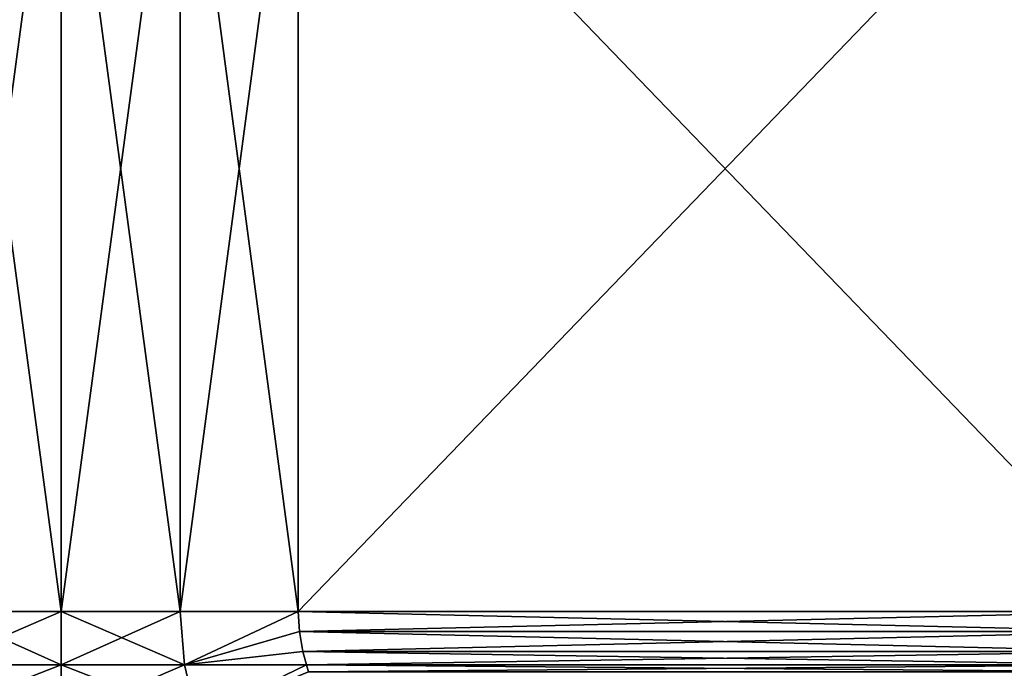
# Model space of a CAD drawing. Header units: metres. Extents: x -109 to 109, y -78 to 121.
# Tile 273 of 656: x -76.97 to -65.85, y 73.28 to 80.6. Entities that reach past the tile are written whole.
import ezdxf

# ---------------------------------------------------------------- set-up
doc = ezdxf.new("R2010")
doc.units = ezdxf.units.M
doc.layers.add('solid_508554_SW0001', color=7, linetype='CONTINUOUS')

msp = doc.modelspace()

# ---------------------------------------------------------------- linework, layer by layer
at = {"layer": 'solid_508554_SW0001'}
for points in [[(-76.5, 73.925629, -16), (-76.5, 83.925629, -16), (-77.843834, 83.925629, -16.056534)], [(-76.5, 73.925629, -16), (-77.843834, 83.925629, -16.056534), (-77.843834, 73.925629, -16.056534)], [(-77.843834, 73.925629, -47.943466), (-77.843834, 83.925629, -47.943466), (-76.5, 83.925629, -48)], [(-77.843834, 73.925629, -47.943466), (-76.5, 83.925629, -48), (-76.5, 73.925629, -48)], [(-75.156166, 73.925629, -16.056534), (-76.5, 83.925629, -16), (-76.5, 73.925629, -16)], [(-75.156166, 73.925629, -16.056534), (-75.156166, 83.925629, -16.056534), (-76.5, 83.925629, -16)], [(-75.156166, 83.925629, -47.943466), (-76.5, 73.925629, -48), (-76.5, 83.925629, -48)], [(-75.156166, 73.925629, -47.943466), (-76.5, 73.925629, -48), (-75.156166, 83.925629, -47.943466)], [(-73.821823, 73.925629, -16.225737), (-73.821823, 83.925629, -16.225737), (-75.156166, 83.925629, -16.056534)], [(-73.821823, 73.925629, -16.225737), (-75.156166, 83.925629, -16.056534), (-75.156166, 73.925629, -16.056534)], [(-75.156166, 73.925629, -47.943466), (-75.156166, 83.925629, -47.943466), (-73.821823, 83.925629, -47.774261)], [(-75.156166, 73.925629, -47.943466), (-73.821823, 83.925629, -47.774261), (-73.821823, 73.925629, -47.774261)], [(-73.821823, 83.925629, -47.774261), (-64.178177, 83.925629, -42.206497), (-64.178177, 73.925629, -42.206497)], [(-73.821823, 73.925629, -47.774261), (-73.821823, 83.925629, -47.774261), (-64.178177, 73.925629, -42.206497)], [(-73.821823, 73.925629, -16.225737), (-64.178177, 83.925629, -21.793501), (-73.821823, 83.925629, -16.225737)], [(-73.821823, 73.925629, -16.225737), (-64.178177, 73.925629, -21.793501), (-64.178177, 83.925629, -21.793501)], [(-77.892029, 73.32135, -16.097458), (-76.5, 73.32135, -16.03665), (-77.843834, 73.925629, -16.056534)], [(-76.5, 73.925629, -48), (-76.5, 73.32135, -47.963352), (-77.892029, 73.32135, -47.902542)], [(-77.843834, 73.925629, -47.943466), (-76.5, 73.925629, -48), (-77.892029, 73.32135, -47.902542)], [(-76.5, 73.32135, -16.03665), (-76.5, 73.925629, -16), (-77.843834, 73.925629, -16.056534)], [(-75.107971, 73.32135, -16.097458), (-76.5, 73.925629, -16), (-76.5, 73.32135, -16.03665)], [(-75.156166, 73.925629, -16.056534), (-76.5, 73.925629, -16), (-75.107971, 73.32135, -16.097458)], [(-75.156166, 73.925629, -47.943466), (-76.5, 73.32135, -47.963352), (-76.5, 73.925629, -48)], [(-75.107971, 73.32135, -47.902542), (-76.5, 73.32135, -47.963352), (-75.156166, 73.925629, -47.943466)], [(-73.821823, 73.925629, -16.225737), (-75.156166, 73.925629, -16.056534), (-75.107971, 73.32135, -16.097458)], [(-75.107971, 73.32135, -47.902542), (-75.156166, 73.925629, -47.943466), (-73.821823, 73.925629, -47.774261)], [(-73.809143, 73.70002, -16.233061), (-73.821823, 73.925629, -16.225737), (-75.107971, 73.32135, -16.097458)], [(-73.809143, 73.70002, -47.766941), (-75.107971, 73.32135, -47.902542), (-73.821823, 73.925629, -47.774261)], [(-73.821823, 73.925629, -47.774261), (-64.178177, 73.925629, -42.206497), (-64.190857, 73.70002, -42.213821)], [(-73.809143, 73.70002, -16.233061), (-64.178177, 73.925629, -21.793501), (-73.821823, 73.925629, -16.225737)], [(-73.809143, 73.70002, -47.766941), (-73.821823, 73.925629, -47.774261), (-64.190857, 73.70002, -42.213821)], [(-73.809143, 73.70002, -16.233061), (-64.190857, 73.70002, -21.786177), (-64.178177, 73.925629, -21.793501)], [(-73.809143, 73.70002, -16.233061), (-75.107971, 73.32135, -16.097458), (-73.770607, 73.473511, -16.255308)], [(-73.809143, 73.70002, -47.766941), (-73.770607, 73.473511, -47.74469), (-75.107971, 73.32135, -47.902542)], [(-73.809143, 73.70002, -16.233061), (-73.770607, 73.473511, -16.255308), (-64.190857, 73.70002, -21.786177)], [(-73.809143, 73.70002, -47.766941), (-64.190857, 73.70002, -42.213821), (-64.229393, 73.473511, -42.236069)], [(-73.809143, 73.70002, -47.766941), (-64.229393, 73.473511, -42.236069), (-73.770607, 73.473511, -47.74469)], [(-73.770607, 73.473511, -16.255308), (-64.229393, 73.473511, -21.763929), (-64.190857, 73.70002, -21.786177)], [(-73.770607, 73.473511, -16.255308), (-75.107971, 73.32135, -16.097458), (-73.729996, 73.321884, -16.278753)], [(-73.770607, 73.473511, -47.74469), (-73.729996, 73.321884, -47.721249), (-75.107971, 73.32135, -47.902542)], [(-73.770607, 73.473511, -16.255308), (-73.729996, 73.321884, -16.278753), (-64.229393, 73.473511, -21.763929)], [(-73.770607, 73.473511, -47.74469), (-64.229393, 73.473511, -42.236069), (-64.270004, 73.321884, -42.259514)], [(-73.770607, 73.473511, -47.74469), (-64.270004, 73.321884, -42.259514), (-73.729996, 73.321884, -47.721249)], [(-73.729996, 73.321884, -16.278753), (-64.270004, 73.321884, -21.740484), (-64.229393, 73.473511, -21.763929)], [(-78.036552, 72.725342, -16.220842), (-76.5, 72.725342, -16.146206), (-77.892029, 73.32135, -16.097458)], [(-76.5, 73.32135, -47.963352), (-76.5, 72.725342, -47.853794), (-78.036552, 72.725342, -47.779156)], [(-77.892029, 73.32135, -47.902542), (-76.5, 73.32135, -47.963352), (-78.036552, 72.725342, -47.779156)], [(-76.5, 72.725342, -16.146206), (-76.5, 73.32135, -16.03665), (-77.892029, 73.32135, -16.097458)], [(-74.963448, 72.725342, -16.220842), (-76.5, 73.32135, -16.03665), (-76.5, 72.725342, -16.146206)], [(-75.107971, 73.32135, -16.097458), (-76.5, 73.32135, -16.03665), (-74.963448, 72.725342, -16.220842)], [(-75.107971, 73.32135, -47.902542), (-76.5, 72.725342, -47.853794), (-76.5, 73.32135, -47.963352)], [(-74.963448, 72.725342, -47.779156), (-76.5, 72.725342, -47.853794), (-75.107971, 73.32135, -47.902542)], [(-73.729996, 73.321884, -16.278753), (-75.107971, 73.32135, -16.097458), (-74.963448, 72.725342, -16.220842)], [(-74.963448, 72.725342, -47.779156), (-75.107971, 73.32135, -47.902542), (-73.729996, 73.321884, -47.721249)], [(-73.704651, 73.244705, -16.293386), (-73.729996, 73.321884, -16.278753), (-74.963448, 72.725342, -16.220842)], [(-74.963448, 72.725342, -47.779156), (-73.729996, 73.321884, -47.721249), (-73.704651, 73.244705, -47.706615)], [(-73.704651, 73.244705, -16.293386), (-64.270004, 73.321884, -21.740484), (-73.729996, 73.321884, -16.278753)], [(-73.729996, 73.321884, -47.721249), (-64.270004, 73.321884, -42.259514), (-64.295349, 73.244705, -42.274147)], [(-73.704651, 73.244705, -47.706615), (-73.729996, 73.321884, -47.721249), (-64.295349, 73.244705, -42.274147)], [(-73.704651, 73.244705, -16.293386), (-64.295349, 73.244705, -21.725853), (-64.270004, 73.321884, -21.740484)]]:
    msp.add_3dface(points, dxfattribs=at)

doc.saveas('drawing.dxf')
